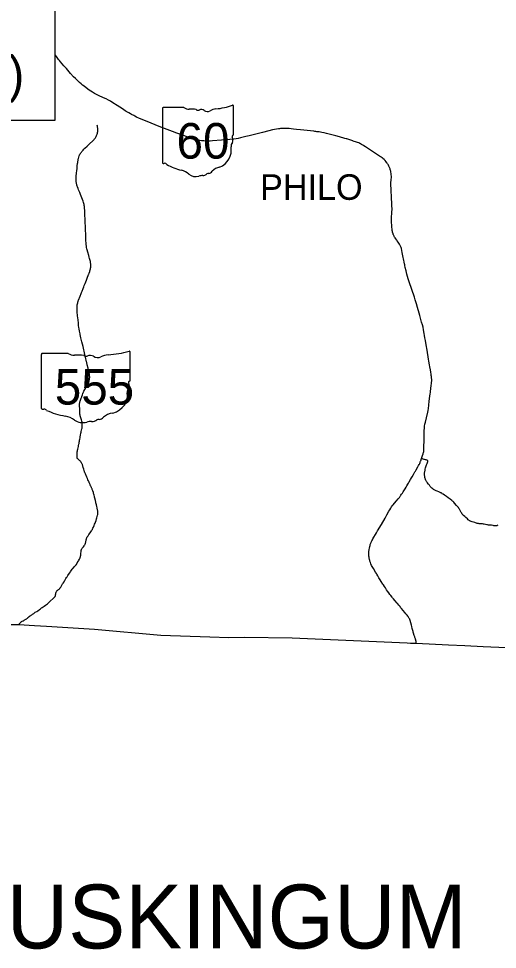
# Model space of a CAD drawing. Extents: x 1761803 to 2441803, y 509895 to 949895.
# Drawn here: x 2107842 to 2145336, y 714037 to 786865 of the extents above; entities that cross this region are included whole.
import ezdxf

# ---------------------------------------------------------------- set-up
doc = ezdxf.new("R2010")
doc.units = 0
for name, color, linetype in [('GM_X_County', 7, 'Continuous'), ('GM_X_County_Road', 7, 'Continuous'), ('GM_X_Interstate_Location', 7, 'Continuous'), ('GM_X_Minor_Lake', 7, 'Continuous'), ('GM_X_State_Location', 7, 'Continuous'), ('GM_X_Township_Road', 7, 'Continuous')]:
    doc.layers.add(name, color=color, linetype=linetype)

msp = doc.modelspace()

# ---------------------------------------------------------------- linework, layer by layer
at = {"layer": 'GM_X_County'}
msp.add_lwpolyline([(2147863, 737541), (2144231, 737722), (2142773, 737785), (2141510, 737830), (2138983, 737959), (2138523, 737980), (2138268, 737995), (2129264, 738393), (2125527, 738444), (2124295, 738426), (2122829, 738479), (2118990, 738601), (2113789, 739059), (2110039, 739295), (2109090, 739351), (2107855, 739434), (2106588, 739441)], dxfattribs=at)
at = {"layer": 'GM_X_Minor_Lake'}
for points in [[(2111039, 783594), (2110970, 783679), (2110799, 783899), (2110696, 784031)], [(2111583, 782955), (2111391, 783175), (2111136, 783475), (2111039, 783594)], [(2113302, 781326), (2113269, 781349), (2112966, 781574), (2112850, 781666), (2112734, 781760), (2112610, 781866), (2112454, 782010), (2112371, 782090), (2112285, 782175), (2112151, 782314), (2111909, 782582), (2111583, 782955)], [(2115557, 780071), (2115225, 780285), (2115044, 780396), (2114887, 780484), (2114697, 780580), (2114489, 780675), (2114098, 780847), (2113935, 780926), (2113791, 781005), (2113621, 781106), (2113511, 781178), (2113302, 781326)], [(2120236, 777902), (2119905, 778025), (2119263, 778263), (2118851, 778426), (2117908, 778809), (2117319, 779060), (2117079, 779166), (2116956, 779225), (2116857, 779274), (2116682, 779365), (2116599, 779411), (2116473, 779484), (2116418, 779517), (2116363, 779550), (2116273, 779606), (2116190, 779658), (2115967, 779802), (2115570, 780063), (2115557, 780071)], [(2113348, 766905), (2113366, 766951), (2113411, 767073), (2113431, 767136), (2113449, 767199), (2113467, 767278), (2113479, 767343), (2113487, 767407), (2113492, 767456), (2113494, 767521), (2113494, 767603), (2113491, 767668), (2113484, 767733), (2113473, 767798), (2113460, 767862), (2113440, 767941), (2113397, 768099), (2113371, 768194), (2113331, 768336), (2113256, 768602), (2113208, 768775), (2113189, 768855), (2113170, 768951), (2113152, 769065), (2113137, 769179), (2113131, 769261), (2113116, 769538), (2113109, 769685), (2113102, 769864), (2113100, 769913), (2113094, 770077), (2113087, 770224), (2113083, 770322), (2113068, 770673), (2113062, 770838), (2113045, 771181), (2113044, 771197), (2113034, 771459), (2113030, 771573), (2113026, 771671), (2113018, 771851), (2113008, 772031), (2113002, 772096), (2112993, 772161), (2112980, 772243), (2112964, 772321), (2112944, 772400), (2112920, 772478), (2112889, 772572), (2112689, 773095), (2112626, 773262), (2112585, 773368), (2112543, 773475), (2112509, 773567), (2112457, 773706), (2112433, 773767), (2112411, 773829), (2112397, 773876), (2112378, 773939), (2112363, 774005), (2112352, 774071), (2112343, 774152), (2112339, 774217), (2112338, 774265), (2112339, 774331), (2112341, 774397), (2112343, 774420), (2112352, 774511), (2112383, 774805), (2112398, 774952), (2112417, 775131), (2112441, 775343), (2112460, 775522), (2112470, 775604), (2112479, 775669), (2112494, 775778), (2112499, 775819), (2112511, 775880), (2112525, 775932), (2112547, 776012), (2112590, 776133), (2112614, 776188), (2112645, 776249), (2112682, 776312), (2112718, 776370), (2112755, 776421), (2112801, 776477), (2112841, 776525), (2112894, 776583), (2112952, 776639), (2113035, 776719), (2113214, 776888), (2113406, 777067), (2113667, 777315), (2113725, 777373), (2113759, 777409), (2113790, 777446), (2113820, 777485), (2113858, 777538), (2113892, 777594), (2113923, 777652), (2113950, 777711), (2113974, 777772), (2113995, 777834), (2114013, 777896), (2114027, 777960), (2114037, 778025), (2114044, 778090), (2114047, 778155), (2114046, 778204), (2114043, 778252), (2114038, 778301), (2114032, 778350), (2114020, 778414), (2114012, 778447), (2113990, 778527)], [(2121430, 777478), (2121306, 777517), (2121214, 777547), (2121096, 777586), (2120970, 777631), (2120826, 777683), (2120324, 777869), (2120236, 777902)], [(2129594, 778198), (2129362, 778224), (2129182, 778244), (2129031, 778258), (2128949, 778264), (2128851, 778270), (2128688, 778274), (2128541, 778271), (2128457, 778266), (2128361, 778260), (2128268, 778251), (2128182, 778242), (2128037, 778221), (2127893, 778193), (2127717, 778152), (2127430, 778083), (2126953, 777962), (2125903, 777698), (2125633, 777629), (2125219, 777526), (2125042, 777488), (2124879, 777461), (2124700, 777436), (2124373, 777409), (2123735, 777356), (2123015, 777298), (2122835, 777287), (2122687, 777284), (2122506, 777288), (2122341, 777297), (2122177, 777314), (2122031, 777335), (2121885, 777362), (2121676, 777410), (2121454, 777471), (2121430, 777478)], [(2131038, 778039), (2130972, 778046), (2129930, 778159), (2129594, 778198)], [(2134800, 776953), (2134696, 777017), (2134604, 777068), (2134552, 777097), (2134477, 777133), (2134385, 777169), (2134296, 777199), (2134043, 777285), (2134027, 777290), (2133544, 777449), (2133485, 777466), (2133386, 777495), (2132961, 777608), (2132686, 777681), (2132368, 777766), (2132170, 777819), (2131943, 777878), (2131768, 777921), (2131591, 777958), (2131496, 777976), (2131380, 777995), (2131278, 778009), (2131209, 778019), (2131126, 778029), (2131038, 778039)], [(2137079, 772192), (2137064, 772507), (2137053, 772736), (2137048, 772820), (2137040, 772981), (2137022, 773325), (2137005, 773636), (2137000, 773758), (2136999, 773832), (2136998, 773884), (2137001, 773936), (2137003, 773982), (2137024, 774274), (2137033, 774438), (2137033, 774537), (2137026, 774651), (2137014, 774749), (2136993, 774862), (2136981, 774918), (2136964, 774990), (2136938, 775071), (2136929, 775099), (2136889, 775206), (2136857, 775279), (2136834, 775328), (2136797, 775398), (2136770, 775446), (2136739, 775498), (2136708, 775546), (2136675, 775593), (2136615, 775672), (2136541, 775760), (2136461, 775843), (2136377, 775921), (2136327, 775962), (2136305, 775979), (2136287, 775993), (2136269, 776007), (2136249, 776021), (2136202, 776054), (2136114, 776112), (2135561, 776468), (2134999, 776830), (2134878, 776906), (2134800, 776953)], [(2137060, 770716), (2137048, 770919), (2137045, 771050), (2137049, 771213), (2137055, 771344), (2137070, 771606), (2137080, 771753), (2137087, 771917), (2137087, 772015), (2137079, 772192)], [(2138983, 737959), (2138980, 738038), (2138977, 738066), (2138974, 738099), (2138969, 738124), (2138964, 738148), (2138956, 738185), (2138948, 738218), (2138939, 738251), (2138926, 738296), (2138912, 738340), (2138893, 738396), (2138875, 738450), (2138861, 738496), (2138828, 738602), (2138769, 738783), (2138750, 738846), (2138740, 738879), (2138730, 738917), (2138674, 739133), (2138630, 739313), (2138610, 739397), (2138592, 739471), (2138579, 739520), (2138561, 739589), (2138541, 739659), (2138526, 739712), (2138514, 739748), (2138501, 739784), (2138482, 739830), (2138466, 739866), (2138446, 739905), (2138430, 739937), (2138407, 739979), (2138373, 740037), (2138342, 740083), (2138317, 740118), (2138266, 740182), (2138174, 740292), (2138080, 740406), (2137953, 740560), (2137824, 740718), (2137759, 740797), (2137709, 740858), (2137612, 740975), (2137536, 741067), (2137490, 741121), (2137305, 741344), (2137205, 741464), (2137159, 741518), (2137130, 741554), (2137090, 741604), (2136996, 741718), (2136925, 741808), (2136836, 741926), (2136741, 742058), (2136657, 742179), (2136564, 742314), (2136492, 742423), (2136406, 742562), (2136369, 742622), (2136243, 742828), (2136165, 742953), (2136063, 743121), (2135976, 743260), (2135891, 743399), (2135863, 743443), (2135796, 743552), (2135625, 743832), (2135532, 743987), (2135487, 744074), (2135434, 744194), (2135387, 744316), (2135355, 744419), (2135343, 744457), (2135335, 744488), (2135327, 744519), (2135313, 744578), (2135306, 744615), (2135287, 744728), (2135282, 744762), (2135279, 744787), (2135276, 744817), (2135272, 744858), (2135269, 744908), (2135267, 744955), (2135266, 745039), (2135268, 745086), (2135276, 745217), (2135283, 745280), (2135289, 745331), (2135309, 745443), (2135339, 745571), (2135361, 745647), (2135382, 745712), (2135405, 745780), (2135420, 745819), (2135441, 745871), (2135459, 745910), (2135509, 746013), (2135545, 746081), (2135588, 746156), (2135866, 746639), (2135957, 746795), (2136249, 747289), (2136537, 747785), (2136675, 748028), (2136837, 748313), (2136912, 748440), (2136982, 748551), (2137055, 748659), (2137132, 748765), (2137180, 748826), (2137275, 748944), (2137443, 749146), (2137570, 749296), (2137659, 749406), (2137697, 749457), (2137733, 749503), (2137757, 749536), (2137783, 749571), (2137838, 749647), (2137902, 749743), (2137965, 749839), (2138105, 750061), (2138189, 750202), (2138244, 750301), (2138316, 750429), (2138364, 750511), (2138428, 750621), (2138536, 750804), (2138609, 750932), (2138651, 751002), (2138759, 751185), (2138800, 751255), (2138880, 751395), (2138913, 751453), (2138976, 751563), (2139108, 751790), (2139169, 751900), (2139212, 751980), (2139230, 752015), (2139253, 752066), (2139278, 752125), (2139297, 752176), (2139318, 752230), (2139331, 752264), (2139397, 752448), (2139480, 752681), (2139519, 752799), (2139521, 752805), (2139535, 752855), (2139551, 752917), (2139566, 752998), (2139572, 753048), (2139577, 753095), (2139579, 753135), (2139584, 753243), (2139596, 753965), (2139605, 754506), (2139613, 754716), (2139615, 754763), (2139619, 754833), (2139629, 754912), (2139638, 754979), (2139663, 755124), (2139702, 755300), (2139779, 755636), (2139887, 756082), (2139907, 756195), (2139928, 756358), (2139961, 756629), (2139961, 756634), (2139999, 756910), (2140052, 757350), (2140068, 757480), (2140088, 757625), (2140104, 757739), (2140121, 757867), (2140133, 757966), (2140149, 758097), (2140180, 758363), (2140188, 758456), (2140191, 758504), (2140192, 758541), (2140193, 758571), (2140192, 758613), (2140190, 758664), (2140187, 758701), (2140184, 758755), (2140179, 758803), (2140174, 758842), (2140170, 758873), (2140158, 758949), (2140140, 759052), (2140116, 759208), (2140089, 759380), (2140052, 759628), (2140028, 759773), (2139978, 760063), (2139950, 760224), (2139834, 760917), (2139809, 761062), (2139783, 761216), (2139762, 761338), (2139702, 761679), (2139666, 761886), (2139636, 762058), (2139608, 762228), (2139555, 762519), (2139513, 762712), (2139460, 762918), (2139401, 763123), (2139258, 763628), (2139205, 763811), (2139071, 764274), (2138995, 764542), (2138903, 764857), (2138838, 765060), (2138424, 766271), (2138344, 766504), (2138287, 766692), (2138235, 766881), (2138180, 767121), (2138121, 767393), (2138088, 767556), (2138076, 767618), (2138068, 767658), (2138031, 767843), (2138011, 767939), (2137934, 768309), (2137879, 768565), (2137878, 768570), (2137848, 768725), (2137816, 768869), (2137787, 768965), (2137754, 769056), (2137733, 769106), (2137708, 769162), (2137676, 769220), (2137627, 769303), (2137576, 769373), (2137492, 769487), (2137454, 769535), (2137386, 769626), (2137329, 769705), (2137283, 769773), (2137263, 769805), (2137239, 769851), (2137219, 769894), (2137199, 769942), (2137181, 769984), (2137163, 770033), (2137143, 770092), (2137130, 770134), (2137121, 770170), (2137110, 770222), (2137101, 770266), (2137093, 770327), (2137086, 770380), (2137073, 770543), (2137061, 770706), (2137060, 770716)], [(2112957, 757724), (2113029, 757851), (2113094, 757964), (2113185, 758120), (2113249, 758234), (2113280, 758292), (2113307, 758352), (2113332, 758412), (2113349, 758458), (2113363, 758505), (2113380, 758568), (2113393, 758632), (2113400, 758681), (2113405, 758729), (2113408, 758778), (2113408, 758827), (2113405, 758892), (2113398, 758957), (2113387, 759038), (2113368, 759135), (2113352, 759206), (2113281, 759519), (2113221, 759774), (2113181, 759950), (2113166, 760014), (2113080, 760381), (2113032, 760589), (2112885, 761212), (2112802, 761563), (2112727, 761882), (2112668, 762138), (2112652, 762212), (2112633, 762298), (2112611, 762411), (2112580, 762589), (2112565, 762686), (2112545, 762849), (2112522, 763045), (2112497, 763289), (2112464, 763599), (2112428, 763925), (2112419, 764040), (2112416, 764122), (2112416, 764204), (2112420, 764303), (2112426, 764385), (2112437, 764466), (2112451, 764547), (2112470, 764627), (2112491, 764707), (2112495, 764722), (2112510, 764770), (2112537, 764847), (2112655, 765154), (2112740, 765367), (2112766, 765431), (2112807, 765534), (2112890, 765748), (2112944, 765885), (2112978, 765970), (2112998, 766022), (2113046, 766144), (2113101, 766281), (2113149, 766403), (2113241, 766631), (2113293, 766769), (2113324, 766847), (2113336, 766876), (2113348, 766905)], [(2112783, 757283), (2112792, 757310), (2112833, 757435), (2112867, 757528), (2112897, 757604), (2112918, 757649), (2112923, 757659), (2112948, 757708), (2112957, 757724)], [(2113078, 751239), (2113072, 751252), (2113033, 751342), (2113014, 751387), (2112997, 751433), (2112980, 751480), (2112970, 751511), (2112942, 751605), (2112902, 751747), (2112869, 751874), (2112856, 751921), (2112840, 751968), (2112822, 752013), (2112802, 752058), (2112779, 752101), (2112771, 752114), (2112754, 752141), (2112735, 752167), (2112715, 752193), (2112682, 752229), (2112647, 752263), (2112610, 752295), (2112535, 752359), (2112499, 752393), (2112475, 752416), (2112460, 752432), (2112444, 752454), (2112438, 752471), (2112432, 752490), (2112428, 752507), (2112426, 752522), (2112424, 752538), (2112421, 752571), (2112422, 752621), (2112425, 752687), (2112427, 752736), (2112431, 752817), (2112435, 752899), (2112441, 752980), (2112449, 753047), (2112459, 753094), (2112477, 753174), (2112499, 753270), (2112527, 753397), (2112534, 753429), (2112541, 753461), (2112559, 753557), (2112572, 753620), (2112589, 753717), (2112604, 753798), (2112619, 753878), (2112635, 753959), (2112652, 754055), (2112667, 754151), (2112688, 754281), (2112716, 754426), (2112732, 754506), (2112748, 754571), (2112773, 754666), (2112805, 754775), (2112818, 754821), (2112824, 754869), (2112828, 754922), (2112829, 755069), (2112828, 755215), (2112824, 755262), (2112823, 755284), (2112822, 755296), (2112818, 755317), (2112814, 755329), (2112811, 755339), (2112806, 755353), (2112799, 755367), (2112794, 755379), (2112756, 755479), (2112732, 755543), (2112705, 755638), (2112683, 755717), (2112669, 755781), (2112658, 755846), (2112649, 755911), (2112644, 755960), (2112642, 756010), (2112644, 756124), (2112644, 756206), (2112644, 756239), (2112639, 756322), (2112632, 756386), (2112618, 756516), (2112614, 756582), (2112613, 756631), (2112615, 756681), (2112620, 756746), (2112626, 756795), (2112635, 756844), (2112646, 756892), (2112661, 756939), (2112691, 757016), (2112721, 757093), (2112748, 757170), (2112783, 757283)], [(2145368, 747224), (2145324, 747203), (2145283, 747186), (2145248, 747175), (2145215, 747170), (2145179, 747167), (2145142, 747167), (2145108, 747171), (2145063, 747180), (2145004, 747195), (2144886, 747228), (2144842, 747237), (2144810, 747240), (2144770, 747240), (2144716, 747237), (2144668, 747237), (2144637, 747240), (2144573, 747252), (2144500, 747267), (2144403, 747288), (2144308, 747309), (2144243, 747320), (2144178, 747328), (2144130, 747332), (2144048, 747334), (2143999, 747335), (2143917, 747341), (2143851, 747349), (2143803, 747358), (2143755, 747368), (2143707, 747381), (2143629, 747405), (2143567, 747428), (2143460, 747471), (2143368, 747502), (2143294, 747525), (2143233, 747547), (2143187, 747564), (2143155, 747579), (2143126, 747598), (2143097, 747618), (2143058, 747650), (2142986, 747719), (2142866, 747831), (2142791, 747895), (2142691, 747979), (2142654, 748012), (2142631, 748035), (2142609, 748060), (2142579, 748100), (2142545, 748157), (2142504, 748228), (2142449, 748329), (2142393, 748428), (2142361, 748484), (2142325, 748538), (2142277, 748605), (2142216, 748682), (2142143, 748770), (2141981, 748955), (2141916, 749028), (2141859, 749087), (2141822, 749119), (2141797, 749140), (2141758, 749169), (2141637, 749253), (2141476, 749366), (2141343, 749462), (2141183, 749577), (2141090, 749644), (2141019, 749692), (2140976, 749721), (2140931, 749748), (2140893, 749769), (2140847, 749792), (2140791, 749816), (2140738, 749835), (2140614, 749879), (2140538, 749910), (2140488, 749933), (2140436, 749961), (2140380, 749993), (2140326, 750030), (2140274, 750068), (2140207, 750123), (2140156, 750172), (2140117, 750215), (2140078, 750262), (2140007, 750354), (2139938, 750444), (2139841, 750565), (2139809, 750611), (2139783, 750648), (2139756, 750696), (2139733, 750745), (2139717, 750783), (2139701, 750832), (2139682, 750889), (2139662, 750957), (2139650, 751013), (2139642, 751058), (2139631, 751126), (2139626, 751191), (2139626, 751243), (2139628, 751294), (2139634, 751343), (2139645, 751403), (2139673, 751535), (2139691, 751613), (2139716, 751709), (2139741, 751804), (2139762, 751883), (2139780, 751940), (2139804, 752005), (2139830, 752063), (2139859, 752126), (2139872, 752160), (2139878, 752181), (2139882, 752196), (2139884, 752213), (2139883, 752228), (2139881, 752248), (2139878, 752262), (2139870, 752277), (2139863, 752288), (2139853, 752299), (2139841, 752308), (2139831, 752315), (2139817, 752320), (2139799, 752325), (2139753, 752334), (2139699, 752345), (2139626, 752363), (2139597, 752370), (2139533, 752389), (2139467, 752412), (2139429, 752428), (2139397, 752448)], [(2113414, 750464), (2113391, 750517), (2113378, 750546), (2113358, 750591), (2113312, 750696), (2113273, 750786), (2113234, 750876), (2113208, 750936), (2113182, 750996), (2113150, 751072), (2113130, 751117), (2113118, 751147), (2113105, 751177), (2113078, 751239)], [(2107855, 739434), (2107932, 739528), (2107946, 739548), (2107977, 739593), (2108014, 739640), (2108040, 739665), (2108068, 739684), (2108091, 739697), (2108120, 739712), (2108193, 739744), (2108273, 739786), (2108314, 739812), (2108422, 739887), (2108462, 739915), (2108489, 739934), (2108528, 739963), (2108578, 740004), (2108641, 740056), (2108679, 740086), (2108705, 740106), (2108719, 740116), (2108746, 740134), (2108801, 740170), (2108827, 740188), (2108867, 740216), (2108933, 740262), (2109027, 740328), (2109094, 740374), (2109149, 740411), (2109258, 740483), (2109339, 740538), (2109473, 740632), (2109552, 740691), (2109643, 740761), (2109696, 740800), (2109763, 740847), (2109846, 740901), (2109942, 740963), (2109997, 740999), (2110036, 741028), (2110100, 741079), (2110162, 741133), (2110210, 741177), (2110317, 741278), (2110542, 741494), (2110602, 741551), (2110662, 741606), (2110686, 741630), (2110709, 741655), (2110715, 741665), (2110723, 741678), (2110727, 741690), (2110731, 741702), (2110733, 741710), (2110735, 741724), (2110737, 741743), (2110743, 741792), (2110749, 741841), (2110756, 741890), (2110763, 741922), (2110768, 741938), (2110780, 741969), (2110794, 741998), (2110810, 742028), (2110827, 742056), (2110847, 742083), (2110868, 742108), (2110890, 742132), (2110915, 742154), (2110954, 742185), (2111007, 742224), (2111045, 742254), (2111065, 742271), (2111082, 742290), (2111100, 742315), (2111117, 742341), (2111141, 742384), (2111170, 742442), (2111193, 742486), (2111219, 742528), (2111264, 742597), (2111291, 742636), (2111316, 742675), (2111333, 742700), (2111400, 742809), (2111469, 742920), (2111497, 742963), (2111549, 743044), (2111600, 743128), (2111643, 743198), (2111696, 743281), (2111749, 743363), (2111777, 743403), (2111835, 743482), (2111902, 743574), (2111936, 743625), (2111994, 743720), (2112028, 743777), (2112056, 743817), (2112076, 743844), (2112097, 743869), (2112131, 743904), (2112202, 743973), (2112248, 744019), (2112282, 744054), (2112317, 744092), (2112335, 744117), (2112363, 744158), (2112396, 744211), (2112430, 744270), (2112499, 744399), (2112523, 744442), (2112608, 744581), (2112633, 744625), (2112654, 744667), (2112675, 744715), (2112685, 744742), (2112690, 744761), (2112697, 744793), (2112701, 744819), (2112704, 744844), (2112708, 744889), (2112716, 744987), (2112721, 745052), (2112729, 745150), (2112733, 745183), (2112741, 745232), (2112752, 745280), (2112763, 745312), (2112776, 745342), (2112784, 745357), (2112794, 745373), (2112802, 745384), (2112830, 745424), (2112878, 745491), (2112917, 745543), (2112975, 745622), (2113002, 745663), (2113027, 745702), (2113045, 745734), (2113061, 745768), (2113071, 745793), (2113087, 745839), (2113098, 745888), (2113118, 745986), (2113125, 746028), (2113133, 746068), (2113141, 746104), (2113148, 746128), (2113158, 746160), (2113164, 746179), (2113171, 746198), (2113192, 746247), (2113219, 746304), (2113239, 746337), (2113252, 746358), (2113265, 746378), (2113284, 746406), (2113353, 746508), (2113447, 746642), (2113493, 746709), (2113538, 746776), (2113583, 746843), (2113617, 746899), (2113640, 746942), (2113661, 746986), (2113699, 747077), (2113750, 747197), (2113758, 747213), (2113796, 747302), (2113833, 747393), (2113861, 747469), (2113905, 747593), (2113920, 747640), (2113940, 747702), (2113949, 747733), (2113971, 747812), (2114024, 748018), (2114035, 748066), (2114044, 748116), (2114051, 748164), (2114054, 748193), (2114054, 748217), (2114053, 748244), (2114050, 748275), (2114041, 748325), (2114016, 748456), (2114004, 748520), (2113995, 748568), (2113964, 748712), (2113950, 748776), (2113938, 748823), (2113919, 748899), (2113901, 748976), (2113883, 749054), (2113872, 749100), (2113858, 749162), (2113813, 749352), (2113797, 749415), (2113779, 749484), (2113751, 749590), (2113732, 749657), (2113715, 749715), (2113695, 749776), (2113651, 749907), (2113634, 749965), (2113613, 750027), (2113596, 750073), (2113583, 750102), (2113556, 750161), (2113541, 750190), (2113497, 750278), (2113484, 750307), (2113450, 750382), (2113444, 750397), (2113437, 750412), (2113418, 750457), (2113414, 750464)]]:
    msp.add_lwpolyline(points, dxfattribs=at)
at = {"layer": 'GM_X_State_Location'}
msp.add_lwpolyline([(2081320, 778913), (2110696, 778913), (2110696, 793748), (2081320, 793748)], close=True, dxfattribs=at)
at = {"layer": 'GM_X_Township_Road'}
for p, q in [((2124675, 777806), (2124675, 780017)), ((2119106, 779839), (2119106, 775613)), ((2120792, 779912), (2119161, 779912)), ((2124674, 777806), (2124675, 777806)), ((2109622, 760594), (2109622, 756368)), ((2111729, 760667), (2109691, 760667)), ((2116583, 758561), (2116583, 760772)), ((2116582, 758561), (2116583, 758561))]:
    msp.add_line(p, q, dxfattribs=at)
for centre, radius, start, end in [((2122691, 785674), 5905, 275.84447, 288.90645), ((2124613, 780026), 62, 351.86209, 97.738), ((2119170, 779848), 64.5, 98.1301, 188.1301), ((2121180, 780403), 626, 231.61951, 271.11188), ((2121388, 777539), 2246, 80.48669, 94.98827), ((2121898, 779870), 181, 219.79206, 297.10237), ((2122163, 779382), 375, 54.46668, 119.14113), ((2122647, 780052), 452, 233.85621, 294.82819), ((2123445, 778621), 1188, 97.34618, 120.76885), ((2124897, 776880), 419, 136.8065, 186.92959), ((2124661, 777643), 95.9, 107.94398, 210.33697), ((2124050, 777364), 576, 340.03296, 23.64957), ((2124609, 777797), 66.3, 289.60381, 7.73413), ((2123022, 776599), 1477, 292.30889, 8.98584), ((2119171, 775603), 65.1, 171.95839, 258.30661), ((2119181, 776036), 497, 267.33899, 280.60386), ((2119282, 775369), 179, 29.74838, 93.27175), ((2121543, 779166), 4265, 240.41292, 257.1985), ((2120272, 773714), 1334, 47.18416, 75.83597), ((2122620, 775203), 477, 282.87319, 323.27711), ((2123645, 774426), 809, 94.40312, 142.57675), ((2121715, 775348), 847, 230.70037, 286.29184), ((2122204, 773887), 696, 85.69512, 111.20995), ((2122266, 775031), 451, 268.77702, 315.54927), ((2122674, 774622), 127, 65.75173, 132.64842)]:
    msp.add_arc(centre, radius, start, end, dxfattribs=at)
for centre, major_axis, start_param, end_param in [((2109702, 760603), (80.6, 0), 1.712693, 3.28349), ((2112215, 761158), (782, 0), 4.042523, 4.731795), ((2112474, 758294), (2808, 0), 1.404758, 1.657858), ((2113112, 760625), (226, 0), 3.836095, 5.185415), ((2113443, 760137), (469, 0), 0.950623, 2.079405), ((2114048, 760807), (564, 0), 4.081561, 5.145723), ((2115045, 759376), (1485, 0), 1.699011, 2.107814), ((2114104, 766429), (7382, 0), 4.814394, 5.042369), ((2116506, 760781), (77.5, 0), 6.141152, 7.989035), ((2116565, 758399), (120, 0), 1.883978, 3.671073), ((2115802, 758119), (720, 0), 5.934695, 6.695948), ((2116500, 758552), (82.9, 0), 5.05454, 6.418171), ((2114517, 757354), (1846, 0), 5.101752, 6.440018), ((2116861, 757636), (524, 0), 2.387724, 3.262537), ((2109703, 756359), (81.4, 0), 3.00124, 4.508301), ((2109715, 756791), (621, 0), 4.665946, 4.897461), ((2109842, 756124), (224, 0), 0.519207, 1.627899), ((2112669, 759921), (5331, 0), 4.195997, 4.488961), ((2115296, 755181), (1011, 0), 1.647645, 2.488434), ((2111079, 754469), (1668, 0), 0.823519, 1.323587), ((2112883, 756103), (1058, 0), 4.026481, 4.996735), ((2113495, 754642), (870, 0), 1.495662, 1.94098), ((2113572, 755786), (564, 0), 4.691044, 5.507374), ((2114082, 755377), (159, 0), 1.147584, 2.315152), ((2114014, 755958), (597, 0), 4.937069, 5.64225)]:
    msp.add_ellipse(centre, major_axis=major_axis, ratio=0.8, start_param=start_param, end_param=end_param, dxfattribs=at)

# ---------------------------------------------------------------- texts
at = {"layer": 'GM_X_County_Road'}
msp.add_text('PHILO', height=2000, rotation=0.00001, dxfattribs=at).set_placement((2126751, 772685))
at = {"layer": 'GM_X_Interstate_Location'}
msp.add_text('MUSKINGUM', height=5000, dxfattribs=at).set_placement((2101332, 714108))
at = {"layer": 'GM_X_State_Location'}
msp.add_text('(CFN 1828851)', height=2800, dxfattribs=at).set_placement((2082483, 781137))
at = {"layer": 'GM_X_Township_Road'}
for s, p in [('60', (2120211, 775911)), ('555', (2110677, 756666))]:
    msp.add_text(s, height=2784.4, dxfattribs=at).set_placement(p)

doc.saveas('drawing.dxf')
